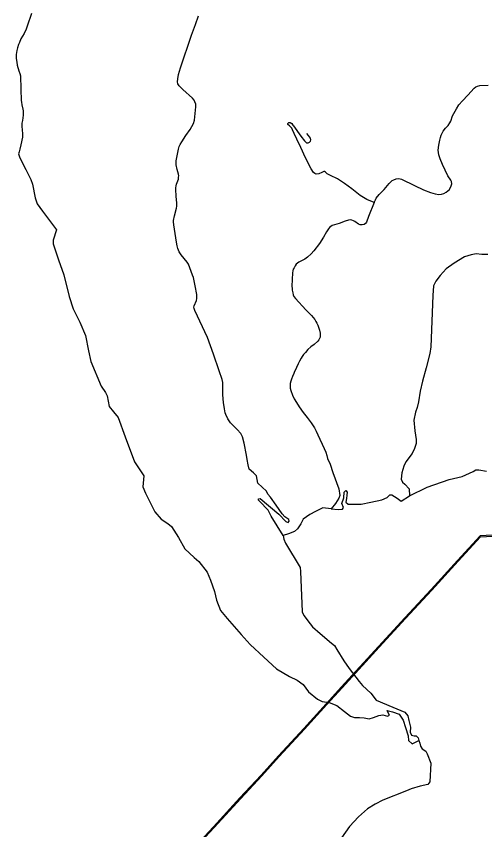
# Model space of a CAD drawing. Extents: x -789162 to -606354, y -1062736 to -945481.
# Drawn here: x -699764 to -696037, y -996907 to -990434 of the extents above; entities that cross this region are included whole.
import ezdxf

# ---------------------------------------------------------------- set-up
doc = ezdxf.new("R2010")
doc.units = 0
for name, color, linetype in [('_SIRSI VZTAHY_ELEKTRICKE VEDENI VN 110 kV S', 7, 'Continuous'), ('_SIRSI VZTAHY_SILNICE II TRIDY_STAV', 7, 'Continuous'), ('_SIRSI VZTAHY_SILNICE III TRIDY_STAV', 7, 'Continuous')]:
    doc.layers.add(name, color=color, linetype=linetype)

msp = doc.modelspace()

# ---------------------------------------------------------------- linework, layer by layer
at = {"layer": '_SIRSI VZTAHY_ELEKTRICKE VEDENI VN 110 kV S'}
for points in [[(-695780.9, -994551.1), (-696074.4, -994567.9), (-696254.9, -994765.4), (-696463.8, -994994.1), (-696673.4, -995221.4), (-696882.2, -995448.9), (-697178.3, -995772.7), (-697298.9, -995905.5), (-697477.7, -996101.3), (-697678.1, -996319), (-697815.8, -996471.2), (-697984.3, -996652.7), (-698196.2, -996882.4), (-698373.8, -997075.7)], [(-698367.9, -997081.1), (-698190.3, -996887.8), (-697978.4, -996658.1), (-697809.9, -996476.6), (-697672.2, -996324.4), (-697471.8, -996106.7), (-697293, -995910.9), (-697172.4, -995778.1), (-696876.3, -995454.3), (-696667.5, -995226.8), (-696457.9, -994999.5), (-696249, -994770.8), (-696070.7, -994575.7), (-695780.5, -994559.1)]]:
    msp.add_lwpolyline(points, dxfattribs=at)
at = {"layer": '_SIRSI VZTAHY_SILNICE II TRIDY_STAV'}
for points in [[(-696917.8, -991915), (-696907.5, -991893.6), (-696899.8, -991881.5), (-696876, -991852.7), (-696837.7, -991812.2), (-696797.7, -991763.5), (-696786.3, -991752.8), (-696772.5, -991741.5), (-696760.9, -991734.1), (-696741.3, -991727.1), (-696720.4, -991724.2), (-696699.2, -991729.8), (-696594.9, -991780.9), (-696523.6, -991815.8), (-696467.4, -991837.2), (-696431.6, -991847.7), (-696401.6, -991852.4), (-696380.4, -991849.7), (-696361.9, -991843.9), (-696343.4, -991832.9), (-696316.8, -991811.3), (-696304.5, -991784.1), (-696299.7, -991766.4), (-696300.8, -991749.2), (-696306.4, -991736.7), (-696331.7, -991702.2), (-696373.2, -991613.6), (-696392.6, -991567.7), (-696401.2, -991537.2), (-696406.6, -991499.4), (-696402.6, -991460), (-696395.2, -991420.8), (-696389, -991397.2), (-696384.5, -991380.1), (-696368, -991349), (-696348.6, -991323.3), (-696328.5, -991302), (-696315.3, -991282.7), (-696308.2, -991268.4), (-696292.8, -991225.8), (-696262.4, -991171.6), (-696242.6, -991139.6), (-696214.5, -991106.5), (-696171.2, -991061.1), (-696121.1, -991006.2), (-696108.7, -990996.2), (-696094.7, -990988.8), (-696077.2, -990985.3), (-696009.5, -990980.8)], [(-696917.8, -991915), (-696960.7, -992026.5), (-696978.6, -992072), (-696986.6, -992083.9), (-696997.2, -992091), (-697013, -992093.7), (-697027.6, -992092.3), (-697041.1, -992088.1), (-697070.4, -992067.1), (-697080, -992060.3), (-697093.5, -992056.3), (-697107.7, -992054.7), (-697121.4, -992056.1), (-697148, -992063.9), (-697195.5, -992081.8), (-697250.8, -992098.3), (-697260.9, -992106.4), (-697272.6, -992115.8), (-697279.7, -992124.9), (-697295.8, -992150.2), (-697319.1, -992191.9), (-697350.6, -992241.3), (-697398, -992301.6), (-697418.6, -992325.4), (-697448.5, -992351.6), (-697469.2, -992366.7), (-697495.6, -992380.7), (-697516.5, -992390.3), (-697527.6, -992397.4), (-697537.4, -992407.7), (-697545.9, -992418.6), (-697554.4, -992434.7), (-697560.2, -992447.4), (-697563.6, -992458.3), (-697566, -992474.4), (-697570.8, -992582.1), (-697570, -992599.5), (-697568.9, -992613), (-697564.4, -992634.7), (-697560.5, -992651.7), (-697554.9, -992664.9), (-697543.5, -992680), (-697459.4, -992768.6), (-697415.5, -992815.4), (-697389.8, -992846.7), (-697380.3, -992862.8), (-697373.4, -992876), (-697365.7, -992891.9), (-697359.6, -992908), (-697351.7, -992931.9), (-697346.1, -992955.9), (-697345.3, -992974.5), (-697346.9, -992988.2), (-697350.9, -992998.5), (-697355.9, -993009.1), (-697365.2, -993020.2), (-697395.1, -993045.6), (-697420.8, -993065.2), (-697444.3, -993086.4), (-697463.9, -993108.1), (-697478.7, -993125.5), (-697489.3, -993140.9), (-697498, -993154.9), (-697510.7, -993177.4), (-697522.6, -993199.6), (-697535.6, -993229.5), (-697552.5, -993268.9), (-697555.4, -993277.4), (-697566.3, -993299.6), (-697575.5, -993320.3), (-697581.1, -993337.5), (-697585.3, -993354.9), (-697585.9, -993373.2), (-697585.3, -993393.3), (-697580.3, -993412.6), (-697566, -993449.9), (-697552.8, -993478.8), (-697535.3, -993507.6), (-697514.4, -993540.9), (-697482.7, -993585.6), (-697449.6, -993627.4), (-697419.2, -993668.2), (-697406.7, -993685.7), (-697392.2, -993708.1), (-697378.4, -993735.1), (-697365.7, -993765.6), (-697313.9, -993872.7), (-697301.4, -993902.1), (-697294, -993928.3), (-697287.1, -993953.9), (-697266.2, -993997.9), (-697246.5, -994063.2), (-697197.6, -994195.2), (-697190.3, -994246.6), (-697197.6, -994267.3), (-697224.5, -994310.1), (-697258.7, -994354.1)], [(-697258.7, -994354.1), (-697326, -994345.6), (-697383.4, -994374.9), (-697427.4, -994399.3), (-697481.2, -994434.8), (-697500.8, -994472.7), (-697527.7, -994511.8), (-697550.9, -994533.8), (-697598.6, -994552.1), (-697640.1, -994564.4)], [(-697640.1, -994564.4), (-697635.2, -994593.7), (-697621.8, -994626.7), (-697506.9, -994821.1), (-697503.2, -994851.6), (-697491, -995172.9), (-697477.5, -995201), (-697425, -995268.2), (-697407.9, -995291.4), (-697345.5, -995344), (-697255.1, -995421), (-697233.1, -995440.6), (-697214.7, -995472.3), (-697157.3, -995564), (-697115.7, -995623.9), (-697037.5, -995726.6), (-697009.4, -995758.4), (-696944.6, -995820.7), (-696900.6, -995875.7), (-696767.4, -995931.9), (-696672, -995972.3), (-696648.8, -996000.4), (-696640.2, -996038.3), (-696628, -996089.6), (-696630.5, -996131.2), (-696620.7, -996153.2), (-696597.4, -996159.3), (-696581.6, -996159.3), (-696566.9, -996176.4), (-696561, -996196.3)], [(-696561, -996196.3), (-696554.7, -996218), (-696548.6, -996241.2), (-696536.3, -996263.2), (-696507, -996280.3), (-696496, -996303.5), (-696466.7, -996378.1), (-696472.8, -996526), (-696489.9, -996546.8), (-696552.2, -996560.2), (-696621.9, -996581), (-696658.6, -996598.1), (-696848, -996670.2), (-696907.9, -996703.3), (-696970.3, -996741.1), (-697042.4, -996803.5), (-697113.3, -996881.7), (-697176.8, -996970.9)]]:
    msp.add_lwpolyline(points, dxfattribs=at)
at = {"layer": '_SIRSI VZTAHY_SILNICE III TRIDY_STAV'}
for points in [[(-699642, -990411.4), (-699676.6, -990511.4), (-699686.8, -990537.4), (-699702.7, -990570.1), (-699726.8, -990613.6), (-699738.9, -990641.5), (-699746.2, -990659.6), (-699755, -990684.1), (-699760.8, -990706.6), (-699764.3, -990738.1), (-699763.9, -990769.2), (-699761.1, -990800), (-699756.6, -990823.2), (-699743, -990866.7), (-699736, -990889.2), (-699731.5, -990908.6), (-699728.1, -991013.7), (-699724.2, -991102.9), (-699723, -991117.5), (-699719.2, -991138.8), (-699710.9, -991174.3), (-699708.4, -991187), (-699709, -991203.2), (-699710.6, -991221), (-699716, -991263.8), (-699719.2, -991284.5), (-699719.2, -991313.1), (-699717.6, -991335.3), (-699713.5, -991371.2), (-699714.4, -991394.7), (-699727.1, -991456.3), (-699735, -991491.2), (-699742, -991512.5), (-699745.2, -991527.4), (-699736.2, -991559), (-699687.6, -991654.2), (-699647.3, -991732.6), (-699634.6, -991770.7), (-699613.5, -991878.6), (-699598.7, -991927.3), (-699556.3, -991984.4), (-699444.1, -992132.6), (-699471.7, -992215.2), (-699469.5, -992244.8), (-699427.2, -992371.8), (-699387, -992492.4), (-699344.7, -992663.9), (-699310.8, -992761.3), (-699257.9, -992867.1), (-699213.4, -992975), (-699190.1, -993095.7), (-699171.1, -993180.4), (-699088.5, -993377.2), (-699054.7, -993428), (-699039.9, -993453.4), (-699025, -993540.2), (-698991.2, -993582.5), (-698953.1, -993627), (-698898, -993781.5), (-698824, -993980.5), (-698771, -994058.8), (-698749.9, -994090.5), (-698756.2, -994179.4), (-698737.2, -994228.1), (-698661, -994376.3), (-698612.3, -994435.5), (-698557.3, -994469.4), (-698529.7, -994492.7), (-698472.6, -994581.6), (-698423.9, -994670.5), (-698349.8, -994740.3), (-698311.7, -994772.1), (-698246.1, -994856.8), (-698218.6, -994920.3), (-698186.8, -995011.3), (-698172, -995081.1)], [(-697640.1, -994564.4), (-697736.5, -994411.5), (-697760.8, -994364.9), (-697828.5, -994292.9), (-697840.2, -994281.3), (-697833.8, -994273.9), (-697824.3, -994270.7), (-697676.1, -994395.6), (-697620, -994452.7), (-697599.9, -994461.2), (-697592.5, -994451.7), (-697595.7, -994437.9), (-697627.4, -994416.7), (-697648.6, -994393.5), (-697696.2, -994323.6), (-697740.7, -994261.2), (-697762.9, -994236.8), (-697773.5, -994211.4), (-697842.3, -994147.9), (-697852.9, -994090.8), (-697876.2, -994066.4), (-697912.1, -994038.9), (-697920.2, -994003.2), (-697926.9, -993961.3), (-697932.3, -993925.4), (-697951.7, -993829.8), (-697963.7, -993779), (-697978.7, -993752.7), (-698006.6, -993721.9), (-698060.6, -993668.2), (-698080.6, -993636.5), (-698097.1, -993603.8), (-698101.5, -993588.9), (-698107.6, -993557.4), (-698114.9, -993507.9), (-698120.3, -993446.9), (-698121.2, -993415.5), (-698120.3, -993362.8), (-698121.5, -993347.2), (-698126.9, -993323.1), (-698148.8, -993256.1), (-698194.2, -993122.8), (-698243.1, -992989.4), (-698344.4, -992774.8), (-698349.5, -992760.2), (-698350.8, -992748.8), (-698349.5, -992739.2), (-698330.1, -992695.1), (-698327, -992679.2), (-698327, -992664.6), (-698328.5, -992647.5), (-698341.6, -992579.2), (-698354.3, -992513.8), (-698360.9, -992493.2), (-698394.9, -992407.1), (-698405.1, -992390.9), (-698427.9, -992362), (-698453.6, -992332.2), (-698468.2, -992308.4), (-698479.4, -992281.1), (-698484.4, -992261.7), (-698488.9, -992231.5), (-698510.8, -992093.7), (-698513.3, -992069.9), (-698512.7, -992057.9), (-698504.4, -992022.3), (-698490.8, -991962), (-698487.3, -991944.8), (-698486.3, -991917.5), (-698491.7, -991869), (-698494.3, -991808.9), (-698494.9, -991798.5), (-698492.4, -991783.9), (-698488.6, -991770.5), (-698474.9, -991728.9), (-698472.4, -991715), (-698471.7, -991703.2), (-698474, -991689.6), (-698483.8, -991654), (-698493.3, -991616.1), (-698493, -991585.4), (-698473.6, -991490.8), (-698467.3, -991470.4), (-698461.2, -991454.9), (-698448.2, -991432.1), (-698414.3, -991381.6), (-698381.6, -991334.9), (-698355.2, -991287.6), (-698347.6, -991261.3), (-698335.2, -991154.6), (-698336.8, -991132.4), (-698342.8, -991114.9), (-698349.3, -991101.6), (-698362.3, -991086.8), (-698439.7, -991015.5), (-698468.9, -990988.2), (-698477.8, -990972.6), (-698480.3, -990955.9), (-698479.7, -990932.4), (-698474.1, -990896), (-698457.8, -990844.4), (-698369.2, -990584.3), (-698338.7, -990499.3), (-698314.3, -990431.3)], [(-696917.8, -991915), (-696976.4, -991891.1), (-697028.8, -991859.5), (-697095.3, -991807.8), (-697154.1, -991765.2), (-697208.5, -991727.7), (-697264.4, -991701), (-697289.8, -991688), (-697304.3, -991673.9), (-697310.8, -991670.3), (-697316.4, -991670.3), (-697332.4, -991675.9), (-697357.8, -991688.6), (-697377, -991690.1), (-697389.1, -991684.8), (-697398.6, -991676.5), (-697417.5, -991648.7), (-697464.2, -991560), (-697501.1, -991478), (-697531.6, -991412.2), (-697552.7, -991367.2), (-697566.2, -991337.5), (-697572.4, -991323.9), (-697579.2, -991315.9), (-697591.2, -991306.2), (-697603.2, -991295.3), (-697602.6, -991286.1), (-697596.2, -991279.3), (-697585.3, -991279), (-697572.9, -991286.4), (-697563.5, -991299.2), (-697558.7, -991306.2), (-697500, -991387.4), (-697470.7, -991424.1), (-697454.5, -991440.6), (-697442.6, -991441.8), (-697430.5, -991436.2), (-697424.2, -991427.9), (-697421.3, -991418.2), (-697424.6, -991404), (-697438.9, -991383.7), (-697451.9, -991365.8)], [(-696012.3, -992328.5), (-696060.7, -992328.5), (-696105.9, -992323.9), (-696144.9, -992331.7), (-696199.5, -992348.8), (-696280.6, -992397.2), (-696343, -992444), (-696391.3, -992497), (-696425.6, -992540.7), (-696444.3, -992579.6), (-696449, -992654.5), (-696466.2, -993064.7), (-696474, -993116.2), (-696502, -993231.6), (-696533.2, -993337.6), (-696550.4, -993417.2), (-696564.4, -993502.9), (-696573.8, -993546.6), (-696587.8, -993584), (-696601.9, -993646.4), (-696592.5, -993732.2), (-696581.6, -993800.8), (-696583.1, -993833.6), (-696595.6, -993874.1), (-696614.3, -993913.1), (-696664.2, -993980.2), (-696681.4, -994014.5), (-696697, -994067.5), (-696703.2, -994115.9), (-696692.3, -994140.8), (-696672, -994156.4), (-696639.3, -994195.4), (-696635.3, -994249.4)], [(-696635.3, -994249.4), (-696495.6, -994181.7), (-696320, -994120.3), (-696216.2, -994094.9), (-696129.5, -994056.8), (-696108.3, -994042), (-696085, -994042), (-696023.6, -994052.6)], [(-697258.7, -994354.1), (-697202.6, -994357.4), (-697168.7, -994355.3), (-697160.3, -994342.6), (-697175.1, -994310.8), (-697158.2, -994266.4), (-697156, -994219.8), (-697143.3, -994207.1), (-697132.8, -994219.8), (-697134.9, -994245.2), (-697137, -994270.6), (-697141.2, -994300.2), (-697124.3, -994315.1), (-697020.6, -994317.2), (-696944.4, -994300.2), (-696855.5, -994281.2), (-696813.1, -994262.1), (-696792, -994241), (-696775, -994241), (-696732.7, -994268.5), (-696701, -994291.8), (-696635.3, -994249.4)], [(-698172, -995081.1), (-698140.3, -995161.6), (-698087.4, -995225.1), (-697975.2, -995354.2), (-697903.2, -995432.5), (-697795.3, -995534.1), (-697693.7, -995625.1), (-697589.9, -995688.6), (-697530.7, -995716.1), (-697482, -995752.1), (-697439.7, -995809.3), (-697367.7, -995868.5), (-697331.7, -995887.6), (-697274.6, -995893.9), (-697213.2, -995917.2), (-697153.9, -995965.9), (-697105.2, -996001.9), (-697073.5, -996014.6), (-697033.3, -996014.6), (-696995.2, -996016.7), (-696957.1, -996025.2), (-696923.2, -996012.5), (-696880.9, -995997.6), (-696849.1, -995993.4), (-696811, -996001.9), (-696796.2, -995995.5), (-696811, -995965.9), (-696813.1, -995957.4), (-696770.8, -995968), (-696717.9, -995987.1), (-696686.1, -996035.7), (-696667.1, -996092.9), (-696645.9, -996158.5), (-696643.8, -996196.6), (-696614.2, -996222), (-696561, -996196.3)]]:
    msp.add_lwpolyline(points, dxfattribs=at)

doc.saveas('drawing.dxf')
